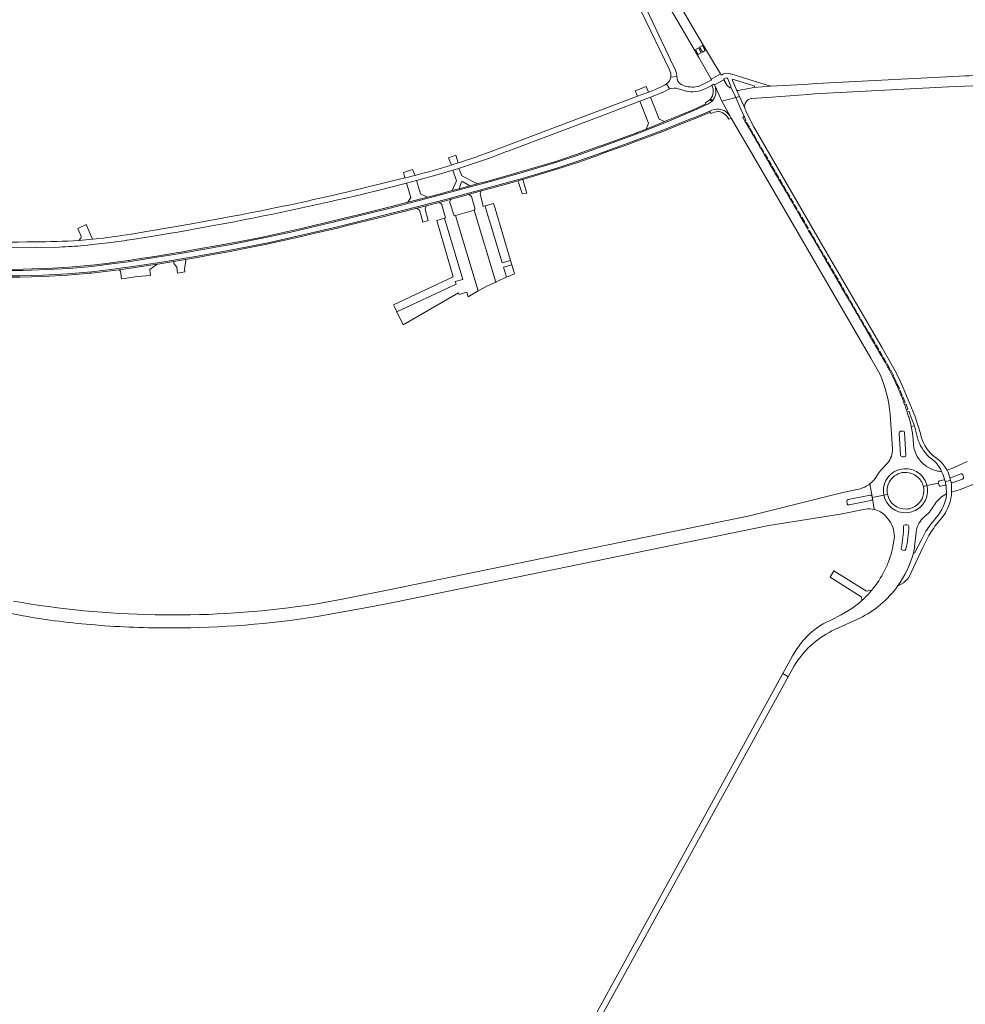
# Model space of a CAD drawing. Header units: metres. Extents: x 166325 to 190320, y 381923 to 404576.
# Tile 951 of 1056: x 182632 to 183147, y 383708 to 384244. Entities that reach past the tile are written whole.
import ezdxf

# ---------------------------------------------------------------- set-up
doc = ezdxf.new("R2010")
doc.units = ezdxf.units.M
for name, color, linetype, lineweight in [('B-WE-VH-VERHARDING_ASFALT-GV', 8, 'Continuous', 18), ('B-WE-VH-VERHARDING_BETON-GV', 8, 'Continuous', 18), ('B-WE-VH-VERHARDING_BETONSTRAATSTEEN-GV', 8, 'Continuous', 18), ('B-WE-VH-VERHARDING_STRAATBAKSTEEN-GV', 8, 'Continuous', 18)]:
    doc.layers.add(name, color=color, linetype=linetype, lineweight=lineweight)

msp = doc.modelspace()

# ---------------------------------------------------------------- linework, layer by layer
at = {"layer": 'B-WE-VH-VERHARDING_ASFALT-GV', "flags": 128}
for points in [[(182978.05, 384264.352), (182992.712, 384239.2), (182994.741, 384235.858), (182999.297, 384228.008), (183001.802, 384223.692), (183008.615, 384211.951), (183013.584, 384214.728), (183008.416, 384223.465), (183006.054, 384227.458), (182999.89, 384237.878), (182989.661, 384255.44)], [(182964.806, 384260.508), (182970.553, 384248.574), (182985.641, 384217.245)], [(182989.203, 384216.729), (182986.415, 384222.444), (182985.269, 384224.793), (182973.277, 384249.966), (182968.83, 384259.301), (182968.785, 384259.393), (182968.432, 384260.115)], [(182985.641, 384217.245), (182986.475, 384215.514)], [(183246.376, 384217.001), (183241.657, 384217.092), (183236.134, 384217.199), (183230.419, 384217.418), (183223.38, 384217.421), (183208.833, 384216.818), (183169.392, 384214.781), (183165.503, 384214.58), (183148.9, 384213.722), (183147.124, 384213.631), (183136.89, 384213.102), (183065.97, 384209.439), (183059.065, 384209.065), (183040.958, 384208.138), (183031.848, 384207.278), (183024.16, 384205.824)], [(182986.617, 384213.056), (182989.842, 384213.335)], [(182989.842, 384213.335), (182986.617, 384213.056)], [(182989.842, 384213.335), (182989.885, 384213.339)], [(183014.902, 384214.586), (183013.946, 384214.116), (183013.584, 384214.728), (183008.615, 384211.951), (183008.919, 384211.428), (183002.034, 384208.05)], [(183010.414, 384208.762), (183015.439, 384211.546)], [(183015.439, 384211.546), (183010.414, 384208.762), (183010.698, 384208.068), (183014.462, 384199.9), (183021.952, 384201.893), (183019.336, 384207.583)], [(183018.462, 384207.324), (183017.339, 384208.512), (183015.478, 384211.44)], [(183015.638, 384212.109), (183016.324, 384212.459)], [(183017.611, 384211.972), (183019.345, 384207.85)], [(183019.27, 384214.774), (183019.077, 384214.833)], [(183031.848, 384207.278), (183040.958, 384208.138), (183028.579, 384211.926), (183019.27, 384214.774)], [(183022.341, 384205.988), (183020.112, 384211.108)], [(183020.684, 384211.744), (183020.726, 384211.731)], [(183020.726, 384211.731), (183031.864, 384208.268)], [(183030.684, 384201.347), (183041.58, 384202.158), (183061.182, 384203.618), (183064.866, 384203.83), (183113.463, 384206.356), (183137.761, 384207.619), (183151.084, 384208.311), (183151.559, 384208.336), (183154.209, 384208.474), (183156.942, 384208.616), (183159.248, 384208.736), (183160.259, 384208.788), (183164.677, 384209.018), (183166.966, 384209.137), (183170.309, 384209.311), (183170.719, 384209.332), (183193.028, 384210.491)], [(182802.319, 384145.521), (182802.691, 384145.606), (182811.178, 384147.545), (182812.828, 384147.919), (182827.732, 384151.435), (182842.699, 384155.244), (182848.147, 384156.7), (182859.866, 384159.957), (182867.83, 384162.291), (182871.204, 384163.279), (182871.614, 384163.399), (182879.14, 384165.971), (182880.731, 384166.514), (182888.401, 384169.135), (182897.164, 384172.426), (182897.773, 384172.654), (182898.488, 384172.923), (182899.374, 384173.256), (182947.534, 384191.341), (182969.787, 384199.896), (182975.503, 384202.095), (182982.443, 384204.855), (182985.88, 384206.534)], [(182978.21, 384206.26), (182975.478, 384205.232), (182974.49, 384204.86), (182968.53, 384202.613), (182887.387, 384172.034)], [(182984.24, 384209.315), (182985.88, 384206.534)], [(182985.88, 384206.534), (182984.24, 384209.315)], [(182990.625, 384206.702), (182992.613, 384206.056)], [(182992.613, 384206.056), (182994.413, 384205.471)], [(183005.674, 384206.791), (183008.852, 384208.475)], [(183008.852, 384208.475), (183009.731, 384208.98)], [(183018.715, 384191.959), (183019.435, 384190.727), (183018.045, 384193.348), (183014.462, 384199.9), (183010.698, 384208.068)], [(183019.336, 384207.583), (183021.952, 384201.893), (183023.957, 384202.426), (183022.341, 384205.988)], [(183022.341, 384205.988), (183023.957, 384202.426), (183026.839, 384196.075), (183027.119, 384195.457)], [(183009.221, 384200.093), (183008.954, 384199.813)], [(183026.687, 384191.198), (183024.768, 384195.481), (183021.952, 384201.893), (183014.462, 384199.9), (183018.045, 384193.348), (183019.435, 384190.727), (183033.045, 384167.415), (183095.559, 384060.007)], [(183108.094, 384054.472), (183101.641, 384065.57), (183067.44, 384124.394), (183031.72, 384185.956), (183029.253, 384190.862), (183027.477, 384194.687), (183027.119, 384195.457), (183026.839, 384196.075), (183023.957, 384202.426), (183021.952, 384201.893), (183024.768, 384195.481), (183026.687, 384191.198), (183027.517, 384189.368), (183026.907, 384189.061), (183027.438, 384188.152), (183027.864, 384188.379), (183029.39, 384185.772), (183028.971, 384185.575), (183029.373, 384184.884), (183029.775, 384185.11), (183031.272, 384182.535), (183030.871, 384182.308), (183031.366, 384181.457), (183031.767, 384181.683), (183033.283, 384179.075), (183032.883, 384178.85), (183033.442, 384177.888), (183033.837, 384178.122), (183035.277, 384175.645), (183034.882, 384175.412), (183035.417, 384174.492), (183035.811, 384174.726), (183037.294, 384172.175), (183036.9, 384171.943), (183037.483, 384170.941), (183037.878, 384171.17), (183039.352, 384168.635), (183038.959, 384168.403), (183039.443, 384167.57), (183039.83, 384167.813), (183041.345, 384165.205), (183040.957, 384164.967), (183041.469, 384164.087), (183041.859, 384164.322), (183043.379, 384161.707), (183042.998, 384161.458), (183043.497, 384160.6), (183043.877, 384160.85), (183045.347, 384158.321), (183044.973, 384158.063), (183045.498, 384157.16), (183045.871, 384157.419), (183047.423, 384154.75), (183047.032, 384154.523), (183047.513, 384153.695), (183047.893, 384153.941), (183049.464, 384151.24), (183049.089, 384150.986), (183049.503, 384150.274), (183049.887, 384150.511), (183051.357, 384147.983), (183050.974, 384147.745), (183051.539, 384146.774), (183051.937, 384146.984), (183053.346, 384144.562), (183052.951, 384144.346), (183053.536, 384143.34), (183053.919, 384143.576), (183055.333, 384141.144), (183054.953, 384140.904), (183055.56, 384139.86), (183055.947, 384140.086), (183057.396, 384137.594), (183057.01, 384137.367), (183057.559, 384136.422), (183057.928, 384136.679), (183059.502, 384133.972), (183059.115, 384133.748), (183059.596, 384132.921), (183059.984, 384133.142), (183061.396, 384130.713), (183061.016, 384130.48), (183061.653, 384129.384), (183062.053, 384129.583), (183063.52, 384127.058), (183063.136, 384126.835), (183063.66, 384125.934), (183064.031, 384126.18), (183065.545, 384123.575), (183065.172, 384123.334), (183065.684, 384122.454), (183066.073, 384122.667), (183066.137, 384122.557), (183067.592, 384120.055), (183067.212, 384119.827), (183067.692, 384119.002), (183068.082, 384119.213), (183069.569, 384116.657), (183069.176, 384116.449), (183069.725, 384115.506), (183070.118, 384115.713), (183071.535, 384113.276), (183071.145, 384113.064), (183071.684, 384112.137), (183072.072, 384112.354), (183073.648, 384109.645), (183073.272, 384109.406), (183073.763, 384108.563)], [(182619.779, 384104.812), (182632.106, 384104.84), (182644.772, 384105.15), (182658.03, 384105.883), (182671.203, 384106.984), (182683.107, 384108.394), (182697.239, 384110.481), (182708.297, 384112.118), (182728.832, 384115.587), (182745.729, 384118.605), (182767.393, 384122.865), (182785.503, 384126.899), (182805.108, 384131.553), (182840.537, 384140.41), (182864.627, 384146.588), (182889.761, 384153.443), (182905.642, 384157.9), (182924.542, 384163.513), (182935.938, 384167.237), (182949.309, 384172.032), (182962.821, 384176.912), (182982.256, 384184.162), (182994.216, 384188.929), (183001.776, 384191.975), (183007.824, 384194.416)], [(183005.913, 384197.902), (182999.151, 384194.813), (182982.475, 384187.823), (182968.17, 384182.15), (182947.747, 384174.734), (182936.116, 384170.56), (182924.466, 384166.69), (182905.177, 384160.936), (182887.711, 384155.972), (182859.223, 384148.354), (182833.795, 384141.748), (182804.253, 384134.495), (182779.615, 384128.639), (182765.027, 384125.498), (182747.987, 384122.135), (182718.567, 384116.867), (182706.693, 384114.962), (182691.132, 384112.511), (182680.758, 384111.133), (182671.256, 384109.978), (182658.896, 384108.904), (182646.78, 384108.256), (182633.954, 384107.81), (182624.775, 384107.709)], [(183006.669, 384198.247), (183005.913, 384197.902)], [(183007.824, 384194.416), (183008.844, 384194.921)], [(183026.907, 384189.061), (183025.948, 384190.743)], [(183103.911, 384056.702), (183103.511, 384057.417), (183101.933, 384060.129), (183101.474, 384060.919), (183099.935, 384063.565), (183099.415, 384064.459), (183097.916, 384067.037), (183097.453, 384067.832), (183095.893, 384070.515), (183095.4, 384071.363), (183093.834, 384074.054), (183093.369, 384074.854), (183091.86, 384077.449), (183091.302, 384078.407), (183089.847, 384080.909), (183089.372, 384081.725), (183087.852, 384084.339), (183087.338, 384085.224), (183085.83, 384087.817), (183085.307, 384088.715), (183083.807, 384091.294), (183083.311, 384092.147), (183081.773, 384094.791), (183081.225, 384095.734), (183079.792, 384098.197), (183079.288, 384099.063), (183077.734, 384101.736), (183077.246, 384102.575), (183075.77, 384105.112), (183075.284, 384105.948), (183073.763, 384108.563), (183073.272, 384109.406), (183071.684, 384112.137), (183071.145, 384113.064), (183069.725, 384115.506), (183069.176, 384116.449), (183067.692, 384119.002), (183067.212, 384119.827), (183065.684, 384122.454), (183065.172, 384123.334), (183063.66, 384125.934), (183063.136, 384126.835), (183061.653, 384129.384), (183061.016, 384130.48), (183059.596, 384132.921), (183059.115, 384133.748), (183057.559, 384136.422), (183057.01, 384137.367), (183055.56, 384139.86), (183054.953, 384140.904), (183053.536, 384143.34), (183052.951, 384144.346), (183051.539, 384146.774), (183050.974, 384147.745), (183049.503, 384150.274), (183049.089, 384150.986), (183047.513, 384153.695), (183047.032, 384154.523), (183045.498, 384157.16), (183044.973, 384158.063), (183043.497, 384160.6), (183042.998, 384161.458), (183041.469, 384164.087), (183040.957, 384164.967), (183039.443, 384167.57), (183038.959, 384168.403), (183037.483, 384170.941), (183036.9, 384171.943), (183035.417, 384174.492), (183034.882, 384175.412), (183033.442, 384177.888), (183032.883, 384178.85), (183031.366, 384181.457), (183030.871, 384182.308), (183029.373, 384184.884), (183028.971, 384185.575), (183027.438, 384188.152), (183026.907, 384189.061)], [(182878.722, 384168.939), (182877.675, 384168.58), (182876.627, 384168.224)], [(182843.709, 384158.617), (182842.116, 384158.228), (182841.764, 384158.142), (182809.992, 384150.42)], [(182883.357, 384151.014), (182876.492, 384149.142), (182876.534, 384149.117), (182877.073, 384148.798), (182877.426, 384148.588)], [(182879.492, 384140.662), (182891.312, 384101.415), (182891.525, 384101.511), (182897.155, 384104.052), (182895.521, 384109.512), (182900.089, 384110.842), (182899.382, 384113.194), (182894.805, 384111.875), (182888.617, 384132.332), (182886.264, 384140.112), (182885.426, 384142.882), (182884.396, 384142.576), (182882.766, 384149.725), (182882.93, 384150.083), (182883.313, 384150.918), (182883.357, 384151.014)], [(182809.992, 384150.42), (182802.217, 384148.591)], [(182866.972, 384146.545), (182864.6, 384145.898), (182862.525, 384145.366), (182860.392, 384144.819), (182860.423, 384144.801), (182861.017, 384144.457), (182861.068, 384144.428)], [(182877.426, 384148.588), (182877.724, 384148.411)], [(182878.015, 384148.03), (182879.865, 384141.74)], [(182861.808, 384143.643), (182861.829, 384143.571), (182863.933, 384136.417), (182863.337, 384136.236), (182873.413, 384102.892), (182869.254, 384101.682), (182869.665, 384100.327), (182837.443, 384085.157), (182840.937, 384078.181), (182871.054, 384095.596), (182871.363, 384094.623), (182875.541, 384095.875), (182876.28, 384093.435), (182881.783, 384096.619), (182869.403, 384137.729)], [(182861.068, 384144.428), (182861.418, 384144.225)], [(182869.403, 384137.729), (182868.64, 384137.506), (182866.352, 384144.701)], [(182879.865, 384141.74), (182879.921, 384141.548)], [(182748.172, 384137.269), (182724.689, 384132.899), (182701.14, 384128.899), (182692.855, 384127.582)], [(182667.007, 384121.333), (182669.09, 384121.568), (182673.111, 384122.021), (182678.619, 384122.642), (182690.206, 384124.154), (182690.27, 384124.163), (182691.793, 384124.377), (182693.342, 384124.599), (182702.509, 384126.067), (182716.542, 384128.414), (182718.076, 384128.678), (182733.569, 384131.423)], [(182733.569, 384131.423), (182748.978, 384134.3)], [(182515.189, 384125.897), (182514.946, 384126.095), (182513.128, 384127.577), (182512.917, 384122.602), (182553.024, 384120.945), (182565.029, 384120.546), (182566.743, 384120.497), (182575.717, 384120.27), (182584.693, 384120.097), (182586.378, 384120.07), (182601.222, 384119.915), (182621.204, 384120.005), (182641.184, 384120.329)], [(182692.855, 384127.582), (182687.432, 384126.72)], [(182641.184, 384120.329), (182653.532, 384120.529)], [(183073.763, 384108.563), (183074.139, 384108.801), (183075.664, 384106.18), (183075.284, 384105.948), (183075.77, 384105.112), (183076.16, 384105.326), (183077.629, 384102.801), (183077.246, 384102.575), (183077.734, 384101.736), (183078.115, 384101.965), (183079.681, 384099.274), (183079.288, 384099.063), (183079.792, 384098.197), (183080.183, 384098.41), (183081.612, 384095.954), (183081.225, 384095.734), (183081.773, 384094.791), (183082.145, 384095.037), (183083.699, 384092.365), (183083.311, 384092.147), (183083.807, 384091.294), (183084.203, 384091.499), (183085.682, 384088.958), (183085.307, 384088.715), (183085.83, 384087.817), (183086.225, 384088.024), (183087.725, 384085.444), (183087.338, 384085.224), (183087.852, 384084.339), (183088.241, 384084.558), (183089.763, 384081.941), (183089.372, 384081.725), (183089.847, 384080.909), (183090.244, 384081.114), (183091.696, 384078.618), (183091.302, 384078.407), (183091.86, 384077.449), (183092.252, 384077.663), (183093.751, 384075.086), (183093.369, 384074.854), (183093.834, 384074.054), (183094.224, 384074.272), (183095.788, 384071.584), (183095.4, 384071.363), (183095.893, 384070.515), (183096.276, 384070.744), (183097.84, 384068.056), (183097.453, 384067.832), (183097.916, 384067.037), (183098.297, 384067.27), (183099.803, 384064.681), (183099.415, 384064.459), (183099.935, 384063.565), (183100.318, 384063.796), (183101.846, 384061.169), (183101.474, 384060.919), (183101.933, 384060.129), (183102.328, 384060.342), (183103.899, 384057.64), (183103.511, 384057.417), (183103.911, 384056.702), (183104.315, 384056.925), (183105.881, 384054.233), (183105.363, 384054.023)], [(183095.559, 384060.007), (183100.348, 384051.548)], [(183105.799, 384053.192), (183106.323, 384053.43), (183107.796, 384050.51), (183107.284, 384050.267), (183107.608, 384049.609), (183108.113, 384049.858), (183109.471, 384046.964), (183108.976, 384046.732)], [(183108.976, 384046.732), (183107.608, 384049.609), (183107.284, 384050.267), (183105.799, 384053.192)], [(183122.556, 384018.954), (183119.489, 384028.714), (183113.102, 384043.822), (183112.512, 384045.085), (183111.586, 384047.148), (183110.685, 384049.155)], [(183109.349, 384045.921), (183109.837, 384046.154)], [(183110.668, 384044.261), (183111.028, 384043.415), (183110.556, 384043.206)], [(183110.951, 384042.283), (183111.426, 384042.48), (183112.623, 384039.663), (183112.122, 384039.451)], [(183112.483, 384038.544), (183113.01, 384038.753), (183113.097, 384038.549), (183114.17, 384036.024), (183113.553, 384035.742), (183113.904, 384034.776), (183114.634, 384035.051), (183114.667, 384034.985), (183115.739, 384032.288), (183114.881, 384031.956)], [(183112.972, 384037.286), (183112.483, 384038.544)], [(183113.904, 384034.776), (183113.553, 384035.742)], [(183106.104, 384029.552), (183107.392, 384010.624)], [(183115.308, 384030.654), (183116.231, 384031.012), (183116.32, 384030.78), (183117.692, 384027.221), (183117.868, 384026.765), (183119.267, 384023.135)], [(183117.504, 384022.755), (183117.023, 384024.857), (183116.125, 384028.017)], [(183119.267, 384023.135), (183120.863, 384016.637)], [(183111.641, 384007.165), (183110.949, 384019.173)], [(183111.707, 384020.219), (183112.893, 384020.326)], [(183112.893, 384020.326), (183112.943, 384020.331)], [(183113.888, 384019.497), (183114.583, 384007.305)], [(183118.757, 384013.006), (183118.536, 384015.782)], [(183113.692, 384006.283), (183112.653, 384006.283)], [(183114.583, 384007.305), (183114.585, 384007.274)], [(183127.285, 384006.204), (183128.995, 384004.791), (183130.722, 384003.364)], [(183132.157, 384004.888), (183129.332, 384007.134)], [(183104.659, 384002.937), (183103.201, 384001.405), (183102.591, 384000.764)], [(183147.929, 384003.722), (183140.597, 384000.298), (183136.981, 383999.01)], [(183098.826, 383995.959), (183098.717, 383995.78)], [(183099.508, 383997.083), (183098.826, 383995.959)], [(183102.591, 384000.764), (183100.995, 383999.087)], [(183139.045, 383994.977), (183144.49, 383997.063)], [(183139.423, 383987.068), (183144.114, 383988.625), (183151.611, 383991.465), (183159.619, 383995.572)], [(183145.587, 383996.599), (183145.661, 383996.416), (183145.853, 383995.94), (183145.952, 383995.436), (183145.96, 383995.394)], [(183096.17, 383984.67), (183095.016, 383991.65)], [(183095.016, 383991.65), (183096.17, 383984.67), (183096.255, 383984.159), (183102.573, 383985.534)], [(183126.079, 383990.649), (183132.314, 383992.006)], [(183132.502, 383991.158), (183132.314, 383992.006), (183126.079, 383990.649)], [(183132.314, 383992.006), (183132.277, 383992.171)], [(183132.891, 383993.303), (183132.989, 383993.325)], [(183132.989, 383993.325), (183135.304, 383993.848)], [(183135.951, 383990.93), (183133.689, 383990.417)], [(183135.871, 383993.495), (183136.031, 383992.815), (183138.976, 383993.456), (183138.738, 383994.399)], [(183139.223, 383992.478), (183139.214, 383992.513), (183138.976, 383993.456), (183136.031, 383992.815)], [(183136.146, 383992.267), (183136.311, 383991.528)], [(183145.342, 383994.218), (183145.337, 383994.216), (183139.805, 383992.182)], [(183089.039, 383988.782), (183080.244, 383986.943), (183029.428, 383974.234), (182832.991, 383933.907), (182807.587, 383928.821), (182792.904, 383926.217)], [(183083.201, 383983.099), (183095.074, 383985.461)], [(183102.573, 383985.534), (183096.255, 383984.159), (183096.339, 383983.648), (183097.325, 383977.688)], [(183139.436, 383985.865), (183139.423, 383987.068)], [(183082.656, 383980.786), (183082.624, 383980.937), (183082.412, 383981.951)], [(183095.583, 383982.56), (183083.701, 383980.122)], [(183097.325, 383977.688), (183096.339, 383983.648)], [(183129.279, 383978.848), (183130.486, 383980.722)], [(182793.969, 383919.43), (182825.251, 383924.978), (182836.246, 383927.265), (183040.004, 383968.984), (183079.077, 383975.188), (183091.542, 383977.652), (183092.602, 383977.862)], [(183103.695, 383974.018), (183104.073, 383973.552)], [(183124.302, 383973.387), (183124.975, 383974.024)], [(183128.694, 383977.94), (183129.279, 383978.848)], [(183104.073, 383973.552), (183105.697, 383971.548)], [(183114.166, 383969.385), (183115.225, 383969.362)], [(183115.225, 383969.362), (183115.281, 383969.361)], [(183123.935, 383973.04), (183124.302, 383973.387)], [(183129.41, 383971.181), (183128.047, 383969.52)], [(183131.326, 383973.517), (183129.41, 383971.181)], [(183130.441, 383968.529), (183133.277, 383972.051), (183133.592, 383972.442)], [(183133.592, 383972.442), (183134.597, 383973.69)], [(183125.507, 383965.835), (183123.247, 383961.563), (183119.205, 383953.921), (183118.749, 383954.042)], [(183118.749, 383954.042), (183119.493, 383957.512), (183119.284, 383957.556), (183120.13, 383965.151)], [(183120.13, 383965.151), (183120.146, 383965.293)], [(183108.241, 383961.632), (183107.343, 383956.479)], [(183123.802, 383956.946), (183125.384, 383960.32)], [(183113.589, 383955.41), (183112.872, 383955.459)], [(183116.131, 383940.588), (183123.802, 383956.946)], [(182481.713, 383944.454), (182485.285, 383943.936), (182490.752, 383943.144), (182517.896, 383940.532), (182606.167, 383925.26), (182633.952, 383919.768)], [(183110.075, 383935.894), (183111.68, 383936.783)], [(183111.68, 383936.783), (183112.073, 383937)], [(183085.225, 383923.779), (183079.339, 383920.298), (183073.644, 383917.487)], [(183073.644, 383917.487), (183070.574, 383915.972)], [(183074.357, 383911.6), (183089.454, 383918.455)], [(183054.975, 383901.405), (183052.917, 383898.052), (183047.603, 383888.376), (183050.459, 383886.638)], [(182908.191, 383627.874), (182910.291, 383631.7), (182935.065, 383676.836), (183050.459, 383886.638), (183047.603, 383888.376), (182930.146, 383674.493), (182905.68, 383629.933), (182903.694, 383626.316)], [(183050.459, 383886.638), (183053.745, 383892.613)]]:
    msp.add_lwpolyline(points, dxfattribs=at)
for points in [[(183000.062, 384227.973), (183001.661, 384228.904), (183003.168, 384226.263), (183001.574, 384225.335)], [(183005.349, 384227.533), (183003.779, 384226.619), (183002.26, 384229.253), (183003.817, 384230.16)], [(182891.312, 384101.415), (182879.492, 384140.662), (182869.403, 384137.729), (182881.783, 384096.619), (182882.065, 384096.783), (182886.864, 384099.407)], [(182885.426, 384142.882), (182886.264, 384140.112), (182888.617, 384132.332), (182894.805, 384111.875), (182899.382, 384113.194), (182890.867, 384141.511), (182890.042, 384144.254)], [(182836.131, 384087.94), (182837.443, 384085.157), (182869.665, 384100.327), (182869.254, 384101.682), (182873.413, 384102.892), (182863.337, 384136.236), (182859.141, 384134.958), (182868.003, 384104.295), (182847.564, 384094.66), (182835.618, 384089.028)], [(182900.818, 384108.418), (182900.089, 384110.842), (182895.521, 384109.512), (182897.155, 384104.052), (182901.509, 384106.018)]]:
    msp.add_lwpolyline(points, close=True, dxfattribs=at)
at = {"layer": 'B-WE-VH-VERHARDING_ASFALT-GV'}
for points in [[(182986.475, 384215.514, -0.1106658), (182986.617, 384213.056)], [(182989.745, 384214.66, 0.0463816), (182989.203, 384216.729)], [(182986.617, 384213.056, -0.2046028), (182984.24, 384209.315)], [(182989.861, 384213.707, 0.0210575), (182989.745, 384214.66)], [(182992.256, 384208.92, -0.2631603), (182989.842, 384213.335)], [(182989.885, 384213.339, 0.0108235), (182989.861, 384213.707)], [(183019.077, 384214.833, 0.1717447), (183014.902, 384214.586)], [(183015.439, 384211.546, -0.1004521), (183015.428, 384211.755)], [(183015.428, 384211.755, -0.1983286), (183015.638, 384212.109)], [(183015.478, 384211.44, -0.0476602), (183015.439, 384211.546)], [(183016.324, 384212.459, -0.2649188), (183017.275, 384212.377)], [(183017.275, 384212.377, -0.1389278), (183017.611, 384211.972)], [(183020.112, 384211.108, -0.5590692), (183020.615, 384211.757)], [(183020.615, 384211.757, -0.0446264), (183020.684, 384211.744)], [(182984.24, 384209.315, -0.0379755), (182978.21, 384206.26)], [(182985.88, 384206.534, -0.1538399), (182990.625, 384206.702)], [(182994.078, 384208.227, -0.0332606), (182992.256, 384208.92)], [(183002.034, 384208.05, -0.1383847), (182994.078, 384208.227)], [(182994.413, 384205.471, 0.1873689), (183005.674, 384206.791)], [(183010.698, 384208.068, -0.2649454), (183009.221, 384200.093)], [(183009.731, 384208.98, -0.2612409), (183010.248, 384208.941)], [(183010.248, 384208.941, -0.1129925), (183010.414, 384208.762)], [(183019.336, 384207.583, -0.5459683), (183018.462, 384207.324)], [(183019.345, 384207.85, -0.1310635), (183019.336, 384207.583)], [(183022.737, 384205.794, -0.2211148), (183022.341, 384205.988)], [(183024.16, 384205.824, -0.0463751), (183022.737, 384205.794)], [(183031.864, 384208.268, -0.666656), (183031.848, 384207.278)], [(183008.954, 384199.813, -0.0552743), (183006.669, 384198.247)], [(183026.902, 384196.093, -0.4625776), (183030.684, 384201.347)], [(183008.844, 384194.921, -0.3681642), (183018.715, 384191.959)], [(183027.119, 384195.457, -0.0362368), (183026.902, 384196.093)], [(183025.948, 384190.743, -1.1138372), (183026.687, 384191.198)], [(182876.627, 384168.224, -0.0036807), (182870.835, 384166.313)], [(182887.387, 384172.034, -0.0056366), (182878.722, 384168.939)], [(182867.146, 384165.146, -0.0127027), (182847.317, 384159.524)], [(182870.835, 384166.313, -0.0024516), (182867.146, 384165.146)], [(182847.317, 384159.524, -0.0024773), (182843.709, 384158.617)], [(182802.217, 384148.591, -0.0095081), (182748.172, 384137.269)], [(182748.978, 384134.3, 0.0085708), (182802.319, 384145.521)], [(182866.352, 384144.701, -0.1390792), (182866.44, 384145.765)], [(182866.44, 384145.765, -0.1233891), (182866.972, 384146.545)], [(182877.724, 384148.411, -0.1130603), (182878.015, 384148.03)], [(182861.418, 384144.225, -0.1377684), (182861.808, 384143.643)], [(182879.921, 384141.548, -0.3216719), (182879.492, 384140.662)], [(182664.327, 384124.158, -0.0199604), (182640.08, 384123.374)], [(182671.68, 384124.78, -0.0059757), (182664.327, 384124.158)], [(182687.432, 384126.72, -0.0130826), (182671.68, 384124.78)], [(182640.08, 384123.374, -0.0135172), (182570.761, 384123.429)], [(182653.532, 384120.529, 0.0111319), (182667.007, 384121.333)], [(183105.363, 384054.023, 0.0051339), (183103.911, 384056.702)], [(183110.685, 384049.155, 0.011871), (183108.094, 384054.472)], [(183100.348, 384051.548, -0.0756563), (183106.104, 384029.552)], [(183105.799, 384053.192, 0.0023823), (183105.363, 384054.023)], [(183105.363, 384054.023, -0.0023823), (183105.799, 384053.192)], [(183109.349, 384045.921, 0.0014859), (183108.976, 384046.732)], [(183108.976, 384046.732, -0.0014859), (183109.349, 384045.921)], [(183110.556, 384043.206, 0.0049551), (183109.349, 384045.921)], [(183109.837, 384046.154, -0.0036837), (183110.668, 384044.261)], [(183110.951, 384042.283, 0.0013076), (183110.556, 384043.206)], [(183110.556, 384043.206, -0.0013076), (183110.951, 384042.283)], [(183112.122, 384039.451, 0.0052714), (183110.951, 384042.283)], [(183112.483, 384038.544, 0.0013306), (183112.122, 384039.451)], [(183112.122, 384039.451, -0.0013306), (183112.483, 384038.544)], [(183113.553, 384035.742, 0.0032636), (183112.972, 384037.286)], [(183114.881, 384031.956, 0.0060405), (183113.904, 384034.776)], [(183115.308, 384030.654, 0.0020804), (183114.881, 384031.956)], [(183114.881, 384031.956, -0.0020804), (183115.308, 384030.654)], [(183116.125, 384028.017, 0.0048197), (183115.308, 384030.654)], [(183118.536, 384015.782, 0.0266634), (183117.504, 384022.755)], [(183110.949, 384019.173, -0.3768919), (183111.707, 384020.219)], [(183112.943, 384020.331, -0.4143133), (183113.888, 384019.497)], [(183129.332, 384007.134, -0.1715523), (183122.556, 384018.954)], [(183125.219, 384001.538, -0.2113753), (183118.757, 384013.006)], [(183120.863, 384016.637, 0.1280821), (183127.285, 384006.204)], [(183107.392, 384010.624, -0.1687211), (183104.659, 384002.937)], [(183112.653, 384006.283, -0.3728119), (183111.641, 384007.165)], [(183114.585, 384007.274, -0.4087034), (183113.692, 384006.283)], [(183130.905, 383998.82, -0.0977993), (183125.219, 384001.538)], [(183130.722, 384003.364, -0.0747039), (183133.095, 384000.221)], [(183136.981, 383999.01, 0.1149396), (183132.157, 384004.888)], [(183098.717, 383995.78, -0.0895062), (183095.016, 383991.65)], [(183100.579, 383998.577, 0.0230815), (183099.508, 383997.083)], [(183100.995, 383999.087, 0.0085512), (183100.579, 383998.577)], [(183102.573, 383985.534, -0.4884004), (183114.938, 383999.862)], [(183114.938, 383999.862, -0.1676583), (183121.934, 383997.177)], [(183121.934, 383997.177, -0.1670751), (183126.079, 383990.649)], [(183131.819, 383998.613, -0.0140007), (183130.905, 383998.82)], [(183134.065, 383998.432, -0.0502722), (183131.819, 383998.613)], [(183133.095, 384000.221, -0.0208653), (183134.065, 383998.432)], [(183135.871, 383993.495, 0.0526563), (183134.065, 383998.432)], [(183134.065, 383998.432, -0.0526563), (183135.871, 383993.495)], [(183136.981, 383999.01, -0.0691425), (183138.738, 383994.399)], [(183138.738, 383994.399, 0.0691425), (183136.981, 383999.01)], [(183144.49, 383997.063, -0.3555285), (183145.587, 383996.599)], [(183095.016, 383991.65, -0.1074733), (183089.039, 383988.782)], [(183126.079, 383990.649, -0.282612), (183122.207, 383978.818)], [(183132.277, 383992.171, -0.4204267), (183132.891, 383993.303)], [(183133.689, 383990.417, -0.393228), (183132.502, 383991.158)], [(183135.304, 383993.848, -0.3934293), (183135.871, 383993.495)], [(183136.311, 383991.528, -0.3213767), (183135.951, 383990.93)], [(183136.031, 383992.815, -0.0059772), (183136.146, 383992.267)], [(183136.311, 383991.528, -0.0312503), (183136.739, 383986.153)], [(183136.739, 383986.153, 0.0312503), (183136.311, 383991.528)], [(183138.738, 383994.399, -0.3445077), (183139.045, 383994.977)], [(183139.423, 383987.068, 0.0425104), (183139.223, 383992.478)], [(183139.805, 383992.182, -0.4328752), (183139.223, 383992.478)], [(183139.223, 383992.478, -0.0425104), (183139.423, 383987.068)], [(183145.888, 383994.705, -0.188763), (183145.342, 383994.218)], [(183145.96, 383995.394, -0.1423492), (183145.888, 383994.705)], [(183095.074, 383985.461, -0.4063842), (183096.17, 383984.67)], [(183114.859, 383975.892, -0.3699482), (183102.573, 383985.534)], [(183130.486, 383980.722, -0.1396733), (183136.739, 383986.153)], [(183136.745, 383985.393, -0.1421977), (183131.326, 383973.517)], [(183136.739, 383986.153, -0.0052628), (183136.745, 383985.393)], [(183139.032, 383983.387, 0.0250132), (183139.436, 383985.865)], [(183082.412, 383981.951, -0.3773431), (183083.201, 383983.099)], [(183083.701, 383980.122, -0.3750852), (183082.656, 383980.786)], [(183096.339, 383983.648, -0.3525866), (183095.583, 383982.56)], [(183134.597, 383973.69, 0.1088155), (183139.032, 383983.387)], [(183092.602, 383977.862, -0.0948588), (183097.325, 383977.688)], [(183097.325, 383977.688, -0.1494177), (183103.695, 383974.018)], [(183122.207, 383978.818, -0.174446), (183114.859, 383975.892)], [(183124.975, 383974.024, 0.0177476), (183125.872, 383974.762)], [(183125.872, 383974.762, 0.0613153), (183128.694, 383977.94)], [(183105.697, 383971.548, -0.1742802), (183108.241, 383961.632)], [(183113.271, 383968.387, -0.4019958), (183114.166, 383969.385)], [(183115.281, 383969.361, -0.4033828), (183116.159, 383968.422)], [(183120.146, 383965.293, -0.1707722), (183123.935, 383973.04)], [(183128.047, 383969.52, 0.0281356), (183125.507, 383965.835)], [(183112.086, 383956.558, 0.0519858), (183113.271, 383968.387)], [(183116.159, 383968.422, -0.0562946), (183114.574, 383956.11)], [(183125.384, 383960.32, -0.0410197), (183130.441, 383968.529)], [(183107.343, 383956.479, -0.1156875), (183096.024, 383933.756)], [(183118.749, 383954.042, -0.0871693), (183110.075, 383935.894)], [(183110.075, 383935.894, 0.0871693), (183118.749, 383954.042)], [(183112.872, 383955.459, -0.3910349), (183112.086, 383956.558)], [(183114.574, 383956.11, -0.3412214), (183113.589, 383955.41)], [(183112.073, 383937, 0.1009722), (183116.131, 383940.588)], [(183089.454, 383918.455, 0.1188645), (183110.075, 383935.894)], [(183096.024, 383933.756, -0.0341393), (183090.797, 383928.263)], [(182705.772, 383920.36, -0.0389257), (182628.653, 383927.808)], [(182792.904, 383926.217, -0.0394751), (182715.31, 383920.248)], [(183090.797, 383928.263, -0.0322296), (183085.225, 383923.779)], [(182633.952, 383919.768, 0.0235753), (182673.231, 383914.81)], [(182715.31, 383920.248, -0.0048221), (182705.772, 383920.36)], [(182715.314, 383913.171, 0.038611), (182793.969, 383919.43)], [(183070.574, 383915.972, 0.0510602), (183063.37, 383911.032)], [(182673.231, 383914.81, 0.0206014), (182715.314, 383913.171)], [(183053.745, 383892.613, -0.1399778), (183074.357, 383911.6)], [(183063.37, 383911.032, 0.0751283), (183054.975, 383901.405)]]:
    msp.add_lwpolyline(points, format="xyb", dxfattribs=at)
at = {"layer": 'B-WE-VH-VERHARDING_BETON-GV'}
for points in [[(183015.428, 384211.755, 0.1004521), (183015.439, 384211.546)], [(183015.638, 384212.109, 0.1983286), (183015.428, 384211.755)], [(183015.439, 384211.546, 0.0476602), (183015.478, 384211.44)], [(183017.275, 384212.377, 0.2649188), (183016.324, 384212.459)], [(183017.611, 384211.972, 0.1389278), (183017.275, 384212.377)], [(183020.615, 384211.757, 0.5590692), (183020.112, 384211.108)], [(183020.684, 384211.744, 0.0446264), (183020.615, 384211.757)], [(183008.852, 384208.475, -0.3121454), (183008.264, 384201.126)], [(183009.221, 384200.093, 0.2649454), (183010.698, 384208.068)], [(183010.248, 384208.941, 0.2612409), (183009.731, 384208.98)], [(183010.414, 384208.762, 0.1129925), (183010.248, 384208.941)], [(183018.462, 384207.324, 0.5459683), (183019.336, 384207.583)], [(183019.336, 384207.583, 0.1310635), (183019.345, 384207.85)], [(183022.341, 384205.988, 0.2211148), (183022.737, 384205.794)], [(183022.737, 384205.794, 0.0463751), (183024.16, 384205.824)], [(183031.848, 384207.278, 0.666656), (183031.864, 384208.268)], [(183007.913, 384200.843, -0.0873593), (183005.274, 384199.101)], [(183006.669, 384198.247, 0.0552743), (183008.954, 384199.813)], [(183008.462, 384193.146, -0.1002824), (183012.399, 384194.319)], [(183018.715, 384191.959, 0.3681642), (183008.844, 384194.921)], [(183012.399, 384194.319, -0.0370437), (183013.588, 384194.027)], [(183013.588, 384194.027, -0.0633461), (183015.325, 384193.223)], [(183015.325, 384193.223, -0.1407316), (183018.124, 384190.103)], [(183026.687, 384191.198, 1.1138372), (183025.948, 384190.743)], [(183112.972, 384037.286, -0.0032636), (183113.553, 384035.742)], [(183113.904, 384034.776, -0.0060405), (183114.881, 384031.956)], [(183115.308, 384030.654, -0.0048197), (183116.125, 384028.017)], [(183111.707, 384020.219, 0.3768919), (183110.949, 384019.173)], [(183113.888, 384019.497, 0.4143133), (183112.943, 384020.331)], [(183111.641, 384007.165, 0.3728119), (183112.653, 384006.283)], [(183113.692, 384006.283, 0.4087034), (183114.585, 384007.274)], [(183114.938, 383999.862, 0.4884004), (183102.573, 383985.534)], [(183104.526, 383985.959, -0.4888699), (183114.875, 383997.855)], [(183114.875, 383997.855, -0.1646439), (183120.608, 383995.673)], [(183121.934, 383997.177, 0.1676583), (183114.938, 383999.862)], [(183120.608, 383995.673, -0.1681191), (183124.112, 383990.221)], [(183126.079, 383990.649, 0.1670751), (183121.934, 383997.177)], [(183145.587, 383996.599, 0.3555285), (183144.49, 383997.063)], [(183124.112, 383990.221, -0.284584), (183120.864, 383980.304)], [(183122.207, 383978.818, 0.282612), (183126.079, 383990.649)], [(183132.891, 383993.303, 0.4204267), (183132.277, 383992.171)], [(183132.502, 383991.158, 0.393228), (183133.689, 383990.417)], [(183135.871, 383993.495, 0.3934293), (183135.304, 383993.848)], [(183135.951, 383990.93, 0.3213767), (183136.311, 383991.528)], [(183136.146, 383992.267, 0.0059772), (183136.031, 383992.815)], [(183139.045, 383994.977, 0.3445077), (183138.738, 383994.399)], [(183139.223, 383992.478, 0.4328752), (183139.805, 383992.182)], [(183145.342, 383994.218, 0.188763), (183145.888, 383994.705)], [(183145.888, 383994.705, 0.1423492), (183145.96, 383995.394)], [(183096.17, 383984.67, 0.4063842), (183095.074, 383985.461)], [(183102.573, 383985.534, 0.3699482), (183114.859, 383975.892)], [(183114.886, 383977.905, -0.3743801), (183104.526, 383985.959)], [(183083.201, 383983.099, 0.3773431), (183082.412, 383981.951)], [(183082.656, 383980.786, 0.3750852), (183083.701, 383980.122)], [(183095.583, 383982.56, 0.3525866), (183096.339, 383983.648)], [(183120.864, 383980.304, -0.1701164), (183114.886, 383977.905)], [(183114.859, 383975.892, 0.174446), (183122.207, 383978.818)], [(183114.166, 383969.385, 0.4019958), (183113.271, 383968.387)], [(183116.159, 383968.422, 0.4033828), (183115.281, 383969.361)], [(183113.271, 383968.387, -0.0519858), (183112.086, 383956.558)], [(183114.574, 383956.11, 0.0562946), (183116.159, 383968.422)], [(183112.086, 383956.558, 0.3910349), (183112.872, 383955.459)], [(183113.589, 383955.41, 0.3412214), (183114.574, 383956.11)]]:
    msp.add_lwpolyline(points, format="xyb", dxfattribs=at)
at = {"layer": 'B-WE-VH-VERHARDING_BETON-GV', "flags": 128}
for points in [[(183015.478, 384211.44), (183017.339, 384208.512), (183018.462, 384207.324)], [(183016.324, 384212.459), (183015.638, 384212.109)], [(183019.345, 384207.85), (183017.611, 384211.972)], [(183020.112, 384211.108), (183022.341, 384205.988)], [(183031.864, 384208.268), (183020.726, 384211.731), (183020.684, 384211.744)], [(183009.731, 384208.98), (183008.852, 384208.475)], [(183010.698, 384208.068), (183010.414, 384208.762)], [(183024.16, 384205.824), (183031.848, 384207.278)], [(183005.274, 384199.101), (183005.643, 384198.409), (183005.68, 384198.339), (183005.913, 384197.902)], [(183008.954, 384199.813), (183007.913, 384200.843)], [(183008.264, 384201.126), (183009.221, 384200.093)], [(182627.559, 384104.14), (182632.079, 384104.15), (182644.745, 384104.46), (182658.003, 384105.193), (182666.352, 384105.891), (182670.101, 384106.204), (182671.176, 384106.294), (182683.08, 384107.704), (182686.216, 384108.167), (182697.212, 384109.791), (182706.813, 384111.213), (182708.27, 384111.428), (182715.871, 384112.712), (182722.283, 384113.796), (182728.805, 384114.897), (182733.442, 384115.725), (182739.454, 384116.799), (182745.702, 384117.915), (182758.193, 384120.371), (182766.545, 384122.014), (182767.366, 384122.175), (182785.476, 384126.209), (182793.707, 384128.163), (182797.754, 384129.124), (182805.081, 384130.863), (182811.128, 384132.375), (182820.971, 384134.836), (182827.523, 384136.474), (182840.51, 384139.72), (182840.608, 384139.745), (182848.305, 384141.719), (182853.308, 384143.002), (182860.392, 384144.819), (182862.525, 384145.366), (182864.6, 384145.898), (182866.972, 384146.545), (182869.978, 384147.365), (182876.492, 384149.142), (182883.357, 384151.014), (182889.734, 384152.753), (182903.475, 384156.61), (182905.615, 384157.21), (182905.928, 384157.303), (182924.515, 384162.823), (182933.05, 384165.612), (182935.911, 384166.547), (182947.729, 384170.785), (182949.282, 384171.342), (182962.794, 384176.222), (182966.997, 384177.79), (182982.229, 384183.472), (182994.189, 384188.239), (183001.749, 384191.285), (183006.377, 384193.153), (183007.797, 384193.726), (183008.117, 384193.856), (183008.107, 384193.877), (183007.824, 384194.416), (183001.776, 384191.975), (182994.216, 384188.929), (182982.256, 384184.162), (182962.821, 384176.912), (182949.309, 384172.032), (182935.938, 384167.237), (182924.542, 384163.513), (182905.642, 384157.9), (182889.761, 384153.443), (182864.627, 384146.588), (182840.537, 384140.41), (182805.108, 384131.553), (182785.503, 384126.899), (182767.393, 384122.865), (182745.729, 384118.605), (182728.832, 384115.587), (182708.297, 384112.118), (182697.239, 384110.481), (182683.107, 384108.394), (182671.203, 384106.984), (182658.03, 384105.883), (182644.772, 384105.15), (182632.106, 384104.84), (182619.779, 384104.812)], [(182624.775, 384107.709), (182633.954, 384107.81), (182646.78, 384108.256), (182658.896, 384108.904), (182671.256, 384109.978), (182680.758, 384111.133), (182691.132, 384112.511), (182706.693, 384114.962), (182718.567, 384116.867), (182747.987, 384122.135), (182765.027, 384125.498), (182779.615, 384128.639), (182804.253, 384134.495), (182833.795, 384141.748), (182859.223, 384148.354), (182887.711, 384155.972), (182905.177, 384160.936), (182924.466, 384166.69), (182936.116, 384170.56), (182947.747, 384174.734), (182968.17, 384182.15), (182982.475, 384187.823), (182999.151, 384194.813), (183005.913, 384197.902), (183005.68, 384198.339), (183005.643, 384198.409), (183000.722, 384196.161), (182999.176, 384195.455), (182997.828, 384194.89), (182983.183, 384188.751), (182982.5, 384188.465), (182973.111, 384184.741), (182968.239, 384182.809), (182968.102, 384182.758), (182948.447, 384175.621), (182947.772, 384175.376), (182936.141, 384171.202), (182932.964, 384170.146), (182924.491, 384167.332), (182905.202, 384161.578), (182903.84, 384161.191), (182902.201, 384160.725), (182887.736, 384156.614), (182884.216, 384155.673), (182882.624, 384155.247), (182881.296, 384154.892), (182877.218, 384153.801), (182871.305, 384152.22), (182867.612, 384151.233), (182859.248, 384148.996), (182854.154, 384147.672), (182843.368, 384144.87), (182833.82, 384142.39), (182815.633, 384137.925), (182814.001, 384137.524), (182804.278, 384135.137), (182786.273, 384130.857), (182779.64, 384129.281), (182765.052, 384126.14), (182764.18, 384125.968), (182751.253, 384123.416), (182748.012, 384122.777), (182744.144, 384122.084), (182725.368, 384118.722), (182720.043, 384117.769), (182718.592, 384117.509), (182718.334, 384117.467), (182706.718, 384115.604), (182697.886, 384114.213), (182693.313, 384113.492), (182691.62, 384113.226), (182691.161, 384113.153), (182691.157, 384113.153), (182685.587, 384112.413), (182681.656, 384111.891), (182680.783, 384111.775), (182675.984, 384111.191), (182671.347, 384110.628), (182671.281, 384110.62), (182671.212, 384110.614), (182658.921, 384109.546), (182646.805, 384108.898), (182638.888, 384108.622), (182633.979, 384108.452), (182624.8, 384108.351)], [(183005.913, 384197.902), (183006.669, 384198.247)], [(183008.844, 384194.921), (183007.824, 384194.416), (183008.107, 384193.877), (183008.117, 384193.856)], [(183008.117, 384193.856), (183008.462, 384193.146)], [(183018.124, 384190.103), (183019.435, 384190.727)], [(183019.435, 384190.727), (183018.715, 384191.959)], [(183025.948, 384190.743), (183026.907, 384189.061), (183027.517, 384189.368)], [(183027.517, 384189.368), (183026.687, 384191.198)], [(183114.17, 384036.024), (183113.097, 384038.549), (183113.01, 384038.753), (183112.483, 384038.544), (183112.972, 384037.286)], [(183113.553, 384035.742), (183114.17, 384036.024)], [(183114.634, 384035.051), (183113.904, 384034.776)], [(183114.881, 384031.956), (183115.739, 384032.288), (183114.667, 384034.985), (183114.634, 384035.051)], [(183116.231, 384031.012), (183115.308, 384030.654)], [(183116.125, 384028.017), (183117.023, 384024.857), (183117.504, 384022.755), (183117.57, 384022.769), (183119.267, 384023.135), (183117.868, 384026.765), (183117.692, 384027.221), (183116.32, 384030.78), (183116.231, 384031.012)], [(183110.949, 384019.173), (183111.641, 384007.165)], [(183112.943, 384020.331), (183112.893, 384020.326), (183111.707, 384020.219)], [(183114.585, 384007.274), (183114.583, 384007.305), (183113.888, 384019.497)], [(183112.653, 384006.283), (183113.692, 384006.283)], [(183144.49, 383997.063), (183139.045, 383994.977)], [(183145.661, 383996.416), (183145.587, 383996.599)], [(183145.96, 383995.394), (183145.952, 383995.436), (183145.853, 383995.94), (183145.661, 383996.416)], [(183124.112, 383990.221), (183126.079, 383990.649)], [(183126.079, 383990.649), (183124.112, 383990.221)], [(183132.277, 383992.171), (183132.314, 383992.006)], [(183132.314, 383992.006), (183132.502, 383991.158)], [(183132.989, 383993.325), (183132.891, 383993.303)], [(183135.304, 383993.848), (183132.989, 383993.325)], [(183133.689, 383990.417), (183135.951, 383990.93)], [(183136.031, 383992.815), (183135.871, 383993.495)], [(183136.311, 383991.528), (183136.146, 383992.267)], [(183138.738, 383994.399), (183138.976, 383993.456), (183139.214, 383992.513), (183139.223, 383992.478)], [(183139.805, 383992.182), (183145.337, 383994.216), (183145.342, 383994.218)], [(183095.074, 383985.461), (183083.201, 383983.099)], [(183102.573, 383985.534), (183104.526, 383985.959)], [(183104.526, 383985.959), (183102.573, 383985.534)], [(183082.412, 383981.951), (183082.624, 383980.937)], [(183082.624, 383980.937), (183082.656, 383980.786)], [(183083.701, 383980.122), (183095.583, 383982.56)], [(183096.339, 383983.648), (183096.255, 383984.159), (183096.17, 383984.67)], [(183115.281, 383969.361), (183115.225, 383969.362), (183114.166, 383969.385)], [(183112.872, 383955.459), (183113.589, 383955.41)]]:
    msp.add_lwpolyline(points, dxfattribs=at)
at = {"layer": 'B-WE-VH-VERHARDING_BETONSTRAATSTEEN-GV', "flags": 128}
for points in [[(182974.49, 384204.86), (182973.11, 384207.819), (182967.179, 384205.505), (182968.53, 384202.613)], [(182983.183, 384188.751), (182980.242, 384190.046), (182975.503, 384202.095), (182969.787, 384199.896), (182974.359, 384187.842), (182973.111, 384184.741), (182982.5, 384188.465)], [(182867.612, 384151.233), (182871.305, 384152.22), (182872.595, 384155.994), (182873.129, 384156.169), (182877.218, 384153.801), (182881.296, 384154.892), (182872.865, 384159.274), (182871.204, 384163.279), (182867.83, 384162.291), (182869.969, 384156.525)], [(182854.154, 384147.672), (182850.362, 384149.386), (182848.147, 384156.7), (182842.699, 384155.244), (182844.974, 384147.466), (182843.368, 384144.87)], [(182848.305, 384141.719), (182848.349, 384141.683), (182849.158, 384141.023), (182849.804, 384140.496), (182850.424, 384138.159), (182851.501, 384134.095), (182854.554, 384134.995), (182852.901, 384141.18), (182853.056, 384141.876), (182853.299, 384142.962), (182853.308, 384143.002)], [(182722.283, 384113.796), (182715.871, 384112.712), (182716.141, 384111.455), (182717.549, 384109.562), (182718.014, 384106.262), (182722.04, 384106.952), (182721.796, 384108.609), (182722.505, 384112.749)], [(182687.485, 384103.119), (182690.248, 384103.534), (182696.263, 384104.436), (182703.259, 384105.023), (182702.943, 384107.962), (182702.906, 384108.302), (182706.813, 384111.213), (182697.212, 384109.791), (182686.216, 384108.167), (182686.966, 384107.304)]]:
    msp.add_lwpolyline(points, close=True, dxfattribs=at)
for points in [[(182870.835, 384166.313), (182869.52, 384170.563), (182865.573, 384169.105), (182867.146, 384165.146)], [(182845.92, 384162.756), (182841.101, 384161.115), (182841.764, 384158.142), (182842.116, 384158.228), (182843.709, 384158.617)], [(182847.317, 384159.524), (182845.92, 384162.756)], [(182671.68, 384124.78), (182670.722, 384126.831), (182670.345, 384127.639), (182668.158, 384132.766), (182663.617, 384130.573), (182665.341, 384126.724), (182665.44, 384125.938), (182665.254, 384125.316), (182664.327, 384124.158)], [(183096.024, 383933.756), (183093.209, 383933.191), (183075.39, 383944.358), (183073.279, 383940.875), (183090.264, 383930.159), (183090.797, 383928.263)]]:
    msp.add_lwpolyline(points, dxfattribs=at)
at = {"layer": 'B-WE-VH-VERHARDING_BETONSTRAATSTEEN-GV'}
for points in [[(182867.146, 384165.146, 0.0024516), (182870.835, 384166.313)], [(182843.709, 384158.617, 0.0024773), (182847.317, 384159.524)], [(182664.327, 384124.158, 0.0059757), (182671.68, 384124.78)], [(183090.797, 383928.263, 0.0341393), (183096.024, 383933.756)]]:
    msp.add_lwpolyline(points, format="xyb", dxfattribs=at)
at = {"layer": 'B-WE-VH-VERHARDING_STRAATBAKSTEEN-GV', "flags": 128}
msp.add_lwpolyline([(182905.928, 384157.303), (182905.615, 384157.21), (182903.475, 384156.61), (182903.502, 384156.522), (182903.926, 384155.118), (182905.595, 384149.588), (182908.153, 384149.918), (182906.938, 384153.949), (182906.483, 384155.461), (182905.949, 384157.233)], close=True, dxfattribs=at)

doc.saveas('drawing.dxf')
